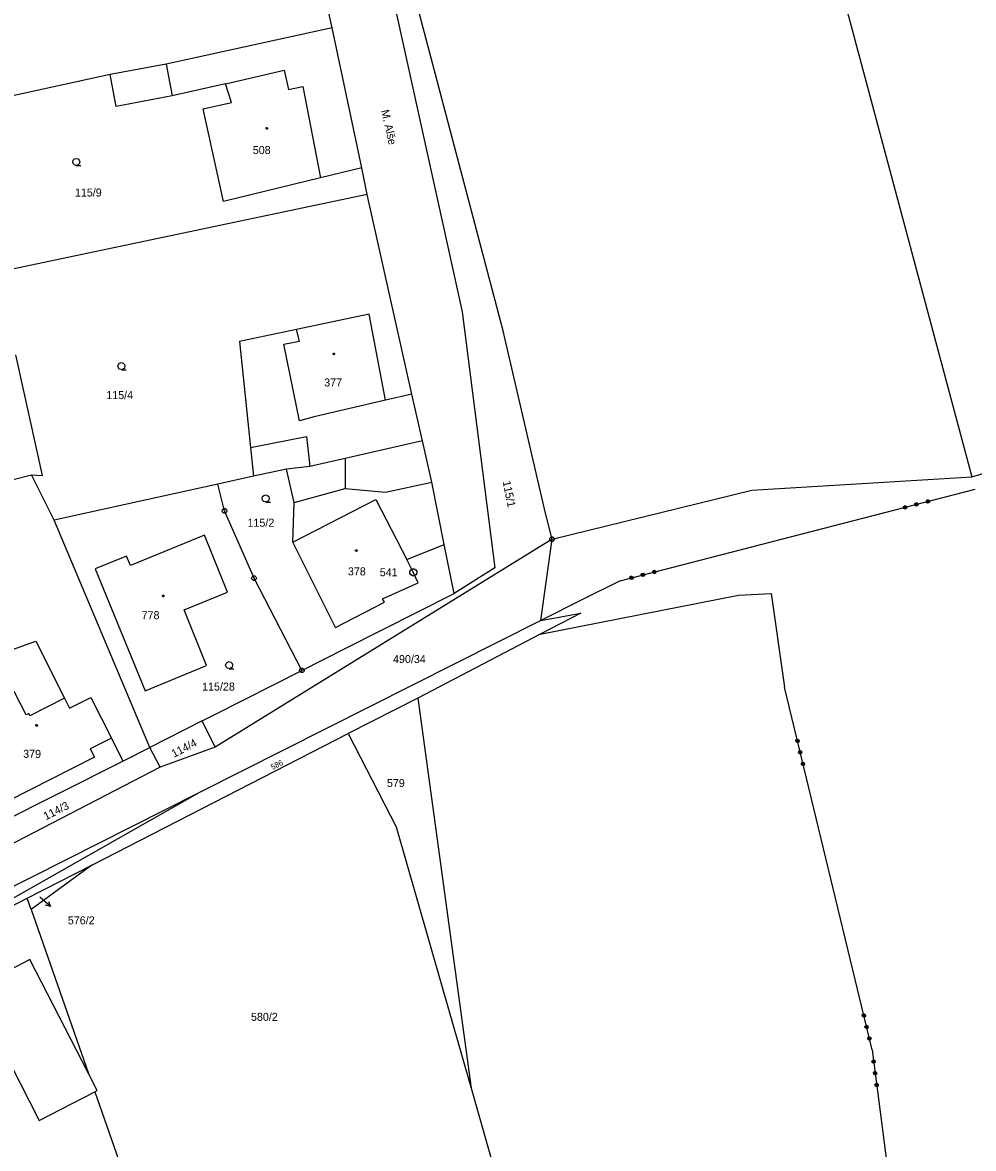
# Model space of a CAD drawing. Extents: x -757994 to -755874, y -1047691 to -1046119.
# Drawn here: x -756280.8 to -756179.9, y -1047176 to -1047056.4 of the extents above; entities that cross this region are included whole.
import ezdxf

# ---------------------------------------------------------------- set-up
doc = ezdxf.new("R2010")
doc.units = 0
doc.layers.add('katastrální mapa', color=7, linetype='Continuous')

msp = doc.modelspace()

# ---------------------------------------------------------------- linework, layer by layer
at = {"layer": 'katastrální mapa'}
for p, q in [((-756249.85, -1047015.96), (-756234.19, -1047087.15)), ((-756202.67, -1047020.16), (-756180.08, -1047104.67)), ((-756229.82, -1047089.16), (-756245.58, -1047029.33)), ((-756247.96, -1047056.98), (-756252.27, -1047037.44)), ((-756247.96, -1047056.98), (-756265.6, -1047060.86)), ((-756244.84, -1047071.85), (-756247.96, -1047056.98)), ((-756271.55, -1047061.96), (-756287.35, -1047065.41)), ((-756265.6, -1047060.86), (-756271.55, -1047061.96)), ((-756270.89, -1047065.34), (-756271.55, -1047061.96)), ((-756265.6, -1047060.86), (-756264.97, -1047064.22)), ((-756259.29, -1047062.94), (-756253.07, -1047061.5)), ((-756253.07, -1047061.5), (-756252.6, -1047063.55)), ((-756259.29, -1047062.94), (-756264.97, -1047064.22)), ((-756258.67, -1047064.93), (-756259.29, -1047062.94)), ((-756252.6, -1047063.55), (-756251.09, -1047063.21)), ((-756251.09, -1047063.21), (-756249.2, -1047072.91)), ((-756264.97, -1047064.22), (-756270.89, -1047065.34)), ((-756261.65, -1047065.6), (-756258.67, -1047064.93)), ((-756259.51, -1047075.42), (-756261.65, -1047065.6)), ((-756244.84, -1047071.85), (-756249.2, -1047072.91)), ((-756244.24, -1047074.68), (-756244.84, -1047071.85)), ((-756249.2, -1047072.91), (-756259.51, -1047075.42)), ((-756244.24, -1047074.68), (-756283.47, -1047082.93)), ((-756239.5, -1047095.88), (-756244.24, -1047074.68)), ((-756244.03, -1047087.38), (-756251.76, -1047089.01)), ((-756242.32, -1047096.54), (-756244.03, -1047087.38)), ((-756234.19, -1047087.15), (-756230.7, -1047114.34)), ((-756251.76, -1047089.01), (-756257.81, -1047090.29)), ((-756251.43, -1047090.26), (-756251.76, -1047089.01)), ((-756225.35, -1047108.38), (-756229.82, -1047089.16)), ((-756257.81, -1047090.29), (-756256.63, -1047101.55)), ((-756253.12, -1047090.57), (-756251.43, -1047090.26)), ((-756251.43, -1047098.73), (-756253.12, -1047090.57)), ((-756278.73, -1047104.51), (-756281.54, -1047091.72)), ((-756242.32, -1047096.54), (-756249.89, -1047098.3)), ((-756239.5, -1047095.88), (-756242.32, -1047096.54)), ((-756238.39, -1047100.85), (-756239.5, -1047095.88)), ((-756249.89, -1047098.3), (-756251.43, -1047098.73)), ((-756180.08, -1047104.67), (-756164.01, -1047099.84)), ((-756256.63, -1047101.55), (-756250.71, -1047100.39)), ((-756250.71, -1047100.39), (-756250.36, -1047103.57)), ((-756238.39, -1047100.85), (-756246.58, -1047102.71)), ((-756237.39, -1047105.24), (-756238.39, -1047100.85)), ((-756256.63, -1047101.55), (-756256.31, -1047104.6)), ((-756250.36, -1047103.57), (-756252.81, -1047103.86)), ((-756246.58, -1047102.71), (-756250.36, -1047103.57)), ((-756246.58, -1047102.71), (-756246.58, -1047105.91)), ((-756299.69, -1047109.45), (-756279.89, -1047104.44)), ((-756277.49, -1047109.26), (-756279.89, -1047104.44)), ((-756279.89, -1047104.44), (-756278.73, -1047104.51)), ((-756256.31, -1047104.6), (-756260.11, -1047105.44)), ((-756252.81, -1047103.86), (-756256.31, -1047104.6)), ((-756252.02, -1047107.4), (-756252.81, -1047103.86)), ((-756203.42, -1047106.09), (-756180.08, -1047104.67)), ((-756260.11, -1047105.44), (-756264.79, -1047106.48)), ((-756259.39, -1047108.28), (-756260.11, -1047105.44)), ((-756252.02, -1047107.4), (-756246.58, -1047105.91)), ((-756246.58, -1047105.91), (-756242.31, -1047106.31)), ((-756242.31, -1047106.31), (-756237.39, -1047105.24)), ((-756236.07, -1047111.85), (-756237.39, -1047105.24)), ((-756224.63, -1047111.29), (-756203.42, -1047106.09)), ((-756217.42, -1047115.69), (-756179.72, -1047105.99)), ((-756264.79, -1047106.48), (-756277.49, -1047109.26)), ((-756252.14, -1047111.6), (-756243.33, -1047107.08)), ((-756252.14, -1047111.6), (-756252.02, -1047107.4)), ((-756243.33, -1047107.08), (-756240.05, -1047113.44)), ((-756259.45, -1047108.28), (-756259.33, -1047108.28)), ((-756256.26, -1047115.43), (-756259.39, -1047108.28)), ((-756224.63, -1047111.29), (-756225.35, -1047108.38)), ((-756267.31, -1047133.39), (-756277.49, -1047109.26)), ((-756261.54, -1047110.86), (-756269.39, -1047114.08)), ((-756259.07, -1047116.91), (-756261.54, -1047110.86)), ((-756224.63, -1047111.29), (-756260.38, -1047133.36)), ((-756247.62, -1047120.65), (-756252.14, -1047111.6)), ((-756240.05, -1047113.44), (-756236.07, -1047111.85)), ((-756235.03, -1047117.04), (-756236.07, -1047111.85)), ((-756225.81, -1047119.92), (-756224.63, -1047111.29)), ((-756224.69, -1047111.29), (-756224.57, -1047111.29)), ((-756269.8, -1047113.09), (-756273.13, -1047114.45)), ((-756269.39, -1047114.08), (-756269.8, -1047113.09)), ((-756273.13, -1047114.45), (-756267.82, -1047127.4)), ((-756239.36, -1047114.79), (-756240.05, -1047113.44)), ((-756230.7, -1047114.34), (-756235.03, -1047117.04)), ((-756256.32, -1047115.43), (-756256.2, -1047115.43)), ((-756251.19, -1047125.22), (-756256.26, -1047115.43)), ((-756239.39, -1047114.79), (-756239.34, -1047114.79)), ((-756238.85, -1047115.93), (-756239.36, -1047114.79)), ((-756217.42, -1047115.69), (-756221.46, -1047117.73)), ((-756263.69, -1047118.8), (-756259.07, -1047116.91)), ((-756242.62, -1047117.63), (-756238.85, -1047115.93)), ((-756247.62, -1047120.65), (-756242.42, -1047117.96)), ((-756246.52, -1047122.86), (-756235.03, -1047117.04)), ((-756242.42, -1047117.96), (-756242.62, -1047117.63)), ((-756225.89, -1047121.38), (-756204.84, -1047117.23)), ((-756221.46, -1047117.73), (-756225.81, -1047119.92)), ((-756204.84, -1047117.23), (-756201.37, -1047117.05)), ((-756201.37, -1047117.05), (-756199.97, -1047126.99)), ((-756261.31, -1047124.68), (-756263.69, -1047118.8)), ((-756221.58, -1047119.13), (-756225.89, -1047121.38)), ((-756225.81, -1047119.92), (-756221.58, -1047119.13)), ((-756225.81, -1047119.92), (-756262.12, -1047138.23)), ((-756225.89, -1047121.38), (-756238.89, -1047128.15)), ((-756284.47, -1047123.91), (-756279.43, -1047122.12)), ((-756279.43, -1047122.12), (-756276.37, -1047128.16)), ((-756251.19, -1047125.22), (-756246.52, -1047122.86)), ((-756267.82, -1047127.4), (-756261.31, -1047124.68)), ((-756254.21, -1047126.75), (-756251.19, -1047125.22)), ((-756251.25, -1047125.22), (-756251.13, -1047125.22)), ((-756280.45, -1047129.94), (-756281.71, -1047127.45)), ((-756260.49, -1047129.94), (-756254.21, -1047126.75)), ((-756190.66, -1047165.51), (-756199.97, -1047126.99)), ((-756276.37, -1047128.16), (-756280.06, -1047130.03)), ((-756276.37, -1047128.16), (-756275.84, -1047129.21)), ((-756275.84, -1047129.21), (-756273.59, -1047128.08)), ((-756273.59, -1047128.08), (-756271.41, -1047132.41)), ((-756238.89, -1047128.15), (-756246.27, -1047131.93)), ((-756238.89, -1047128.15), (-756233.22, -1047169.59)), ((-756280.18, -1047129.8), (-756280.45, -1047129.94)), ((-756280.06, -1047130.03), (-756280.18, -1047129.8)), ((-756261.78, -1047130.59), (-756260.49, -1047129.94)), ((-756261.78, -1047130.59), (-756267.31, -1047133.39)), ((-756260.38, -1047133.36), (-756261.78, -1047130.59)), ((-756271.41, -1047132.41), (-756273.65, -1047133.55)), ((-756273.49, -1047145.89), (-756246.27, -1047131.93)), ((-756271.41, -1047132.41), (-756270.19, -1047134.84)), ((-756246.27, -1047131.93), (-756241.17, -1047141.84)), ((-756273.65, -1047133.55), (-756273.2, -1047134.44)), ((-756270.19, -1047134.84), (-756267.31, -1047133.39)), ((-756266.24, -1047135.5), (-756267.31, -1047133.39)), ((-756260.38, -1047133.36), (-756266.24, -1047135.5)), ((-756285.22, -1047142.39), (-756270.19, -1047134.84)), ((-756273.2, -1047134.44), (-756282.4, -1047139.1)), ((-756266.24, -1047135.5), (-756284.32, -1047144.85)), ((-756262.12, -1047138.23), (-756286.93, -1047150.74)), ((-756262.12, -1047138.23), (-756282.45, -1047149.77)), ((-756241.17, -1047141.84), (-756233.22, -1047169.59)), ((-756280.35, -1047149.41), (-756273.49, -1047145.89)), ((-756273.49, -1047145.89), (-756279.93, -1047150.62)), ((-756283.88, -1047151.22), (-756280.35, -1047149.41)), ((-756279.93, -1047150.62), (-756280.35, -1047149.41)), ((-756277.87, -1047150.28), (-756279.01, -1047149.31)), ((-756279.93, -1047150.62), (-756273.84, -1047168.02)), ((-756280.05, -1047155.93), (-756284.43, -1047158.17)), ((-756273.84, -1047168.02), (-756280.05, -1047155.93)), ((-756283.16, -1047165.02), (-756279.06, -1047173)), ((-756190.66, -1047165.51), (-756181.38, -1047237.16)), ((-756272.91, -1047169.83), (-756273.84, -1047168.02)), ((-756233.22, -1047169.59), (-756230.54, -1047178.96)), ((-756279.06, -1047173), (-756273.16, -1047169.96)), ((-756273.16, -1047169.96), (-756272.91, -1047169.83)), ((-756273.16, -1047169.96), (-756267.97, -1047184.79))]:
    msp.add_line(p, q, dxfattribs=at)
for points in [[(-756254.91, -1047067.58), (-756254.86, -1047067.59), (-756254.84, -1047067.63), (-756254.83, -1047067.66), (-756254.84, -1047067.71), (-756254.88, -1047067.74), (-756254.91, -1047067.75), (-756254.96, -1047067.73), (-756254.99, -1047067.7), (-756255, -1047067.66), (-756254.99, -1047067.62), (-756254.95, -1047067.58)], [(-756247.8, -1047091.52), (-756247.75, -1047091.53), (-756247.73, -1047091.58), (-756247.72, -1047091.61), (-756247.73, -1047091.66), (-756247.77, -1047091.69), (-756247.8, -1047091.7), (-756247.85, -1047091.68), (-756247.88, -1047091.65), (-756247.89, -1047091.61), (-756247.88, -1047091.57), (-756247.84, -1047091.53)], [(-756259.32, -1047108.04), (-756259.19, -1047108.13), (-756259.14, -1047108.28), (-756259.19, -1047108.42), (-756259.32, -1047108.51), (-756259.47, -1047108.51), (-756259.6, -1047108.42), (-756259.65, -1047108.28), (-756259.6, -1047108.13), (-756259.47, -1047108.04)], [(-756224.55, -1047111.05), (-756224.43, -1047111.14), (-756224.38, -1047111.29), (-756224.43, -1047111.43), (-756224.55, -1047111.52), (-756224.71, -1047111.52), (-756224.84, -1047111.43), (-756224.89, -1047111.29), (-756224.84, -1047111.14), (-756224.71, -1047111.05)], [(-756245.4, -1047112.41), (-756245.35, -1047112.42), (-756245.33, -1047112.46), (-756245.32, -1047112.49), (-756245.33, -1047112.53), (-756245.36, -1047112.57), (-756245.4, -1047112.58), (-756245.45, -1047112.56), (-756245.48, -1047112.53), (-756245.49, -1047112.49), (-756245.48, -1047112.45), (-756245.44, -1047112.41)], [(-756239.27, -1047114.43), (-756239.1, -1047114.53), (-756239, -1047114.7), (-756239, -1047114.89), (-756239.1, -1047115.06), (-756239.27, -1047115.16), (-756239.46, -1047115.16), (-756239.63, -1047115.06), (-756239.73, -1047114.89), (-756239.73, -1047114.7), (-756239.63, -1047114.53), (-756239.46, -1047114.43)], [(-756256.19, -1047115.19), (-756256.06, -1047115.28), (-756256.01, -1047115.43), (-756256.06, -1047115.57), (-756256.19, -1047115.66), (-756256.34, -1047115.66), (-756256.47, -1047115.57), (-756256.52, -1047115.43), (-756256.47, -1047115.28), (-756256.34, -1047115.19)], [(-756265.9, -1047117.23), (-756265.85, -1047117.24), (-756265.83, -1047117.28), (-756265.82, -1047117.31), (-756265.83, -1047117.36), (-756265.86, -1047117.39), (-756265.9, -1047117.4), (-756265.95, -1047117.38), (-756265.98, -1047117.35), (-756265.99, -1047117.31), (-756265.98, -1047117.27), (-756265.94, -1047117.23)], [(-756251.11, -1047124.98), (-756250.99, -1047125.07), (-756250.94, -1047125.22), (-756250.99, -1047125.36), (-756251.11, -1047125.45), (-756251.27, -1047125.45), (-756251.4, -1047125.36), (-756251.45, -1047125.22), (-756251.4, -1047125.07), (-756251.27, -1047124.98)], [(-756279.34, -1047130.97), (-756279.29, -1047130.98), (-756279.26, -1047131.02), (-756279.25, -1047131.05), (-756279.26, -1047131.1), (-756279.3, -1047131.13), (-756279.34, -1047131.14), (-756279.39, -1047131.12), (-756279.42, -1047131.09), (-756279.43, -1047131.05), (-756279.42, -1047131.01), (-756279.38, -1047130.97)]]:
    msp.add_lwpolyline(points, close=True, dxfattribs=at)
for points in [[(-756275.13, -1047071.59), (-756275.32, -1047071.54), (-756275.46, -1047071.41), (-756275.51, -1047071.22), (-756275.46, -1047071.03), (-756275.32, -1047070.9), (-756275.14, -1047070.85), (-756274.95, -1047070.9), (-756274.82, -1047071.03), (-756274.77, -1047071.23), (-756274.82, -1047071.42), (-756274.95, -1047071.55), (-756275.14, -1047071.6), (-756274.64, -1047071.6)], [(-756270.34, -1047093.28), (-756270.53, -1047093.23), (-756270.67, -1047093.1), (-756270.72, -1047092.91), (-756270.67, -1047092.73), (-756270.53, -1047092.59), (-756270.35, -1047092.54), (-756270.16, -1047092.59), (-756270.02, -1047092.73), (-756269.98, -1047092.92), (-756270.02, -1047093.11), (-756270.16, -1047093.24), (-756270.35, -1047093.29), (-756269.85, -1047093.29)], [(-756255.02, -1047107.33), (-756255.21, -1047107.28), (-756255.35, -1047107.15), (-756255.4, -1047106.96), (-756255.35, -1047106.77), (-756255.21, -1047106.64), (-756255.03, -1047106.59), (-756254.84, -1047106.64), (-756254.71, -1047106.77), (-756254.66, -1047106.97), (-756254.71, -1047107.16), (-756254.84, -1047107.29), (-756255.03, -1047107.34), (-756254.53, -1047107.34)], [(-756185.92, -1047107.42), (-756185.8, -1047107.49), (-756185.77, -1047107.62), (-756185.84, -1047107.73), (-756185.97, -1047107.77), (-756186.08, -1047107.7), (-756186.12, -1047107.57), (-756186.05, -1047107.45), (-756185.92, -1047107.42), (-756185.92, -1047107.44), (-756186.03, -1047107.47), (-756186.06, -1047107.52), (-756185.87, -1047107.47), (-756185.82, -1047107.5), (-756186.09, -1047107.57), (-756186.08, -1047107.61), (-756185.81, -1047107.54), (-756185.8, -1047107.57), (-756186.07, -1047107.64), (-756186.06, -1047107.68), (-756185.79, -1047107.61), (-756185.82, -1047107.66), (-756186.01, -1047107.71), (-756185.96, -1047107.74), (-756185.85, -1047107.71)], [(-756184.7, -1047107.11), (-756184.59, -1047107.17), (-756184.55, -1047107.31), (-756184.62, -1047107.42), (-756184.75, -1047107.45), (-756184.87, -1047107.39), (-756184.9, -1047107.26), (-756184.83, -1047107.14), (-756184.7, -1047107.11), (-756184.72, -1047107.13), (-756184.83, -1047107.16), (-756184.85, -1047107.21), (-756184.67, -1047107.16), (-756184.62, -1047107.19), (-756184.87, -1047107.25), (-756184.86, -1047107.29), (-756184.61, -1047107.23), (-756184.6, -1047107.27), (-756184.85, -1047107.33), (-756184.85, -1047107.37), (-756184.59, -1047107.31), (-756184.6, -1047107.35), (-756184.8, -1047107.4), (-756184.77, -1047107.43), (-756184.65, -1047107.4)], [(-756187.13, -1047107.73), (-756187.02, -1047107.8), (-756186.98, -1047107.93), (-756187.05, -1047108.05), (-756187.18, -1047108.08), (-756187.3, -1047108.01), (-756187.33, -1047107.88), (-756187.26, -1047107.77), (-756187.13, -1047107.73), (-756187.12, -1047107.75), (-756187.24, -1047107.78), (-756187.27, -1047107.83), (-756187.07, -1047107.78), (-756187.04, -1047107.81), (-756187.3, -1047107.88), (-756187.29, -1047107.92), (-756187.03, -1047107.85), (-756187.02, -1047107.89), (-756187.27, -1047107.95), (-756187.26, -1047107.99), (-756187.01, -1047107.93), (-756187.02, -1047107.97), (-756187.23, -1047108.03), (-756187.18, -1047108.06), (-756187.05, -1047108.02)], [(-756213.76, -1047114.58), (-756213.64, -1047114.65), (-756213.61, -1047114.78), (-756213.67, -1047114.9), (-756213.81, -1047114.93), (-756213.92, -1047114.86), (-756213.95, -1047114.73), (-756213.89, -1047114.62), (-756213.76, -1047114.58), (-756213.77, -1047114.61), (-756213.89, -1047114.64), (-756213.91, -1047114.68), (-756213.72, -1047114.63), (-756213.67, -1047114.66), (-756213.92, -1047114.73), (-756213.91, -1047114.77), (-756213.66, -1047114.7), (-756213.65, -1047114.74), (-756213.9, -1047114.81), (-756213.9, -1047114.85), (-756213.65, -1047114.78), (-756213.66, -1047114.82), (-756213.86, -1047114.88), (-756213.82, -1047114.91), (-756213.71, -1047114.88)], [(-756216.19, -1047115.21), (-756216.07, -1047115.28), (-756216.04, -1047115.41), (-756216.11, -1047115.52), (-756216.24, -1047115.56), (-756216.35, -1047115.49), (-756216.39, -1047115.36), (-756216.32, -1047115.24), (-756216.19, -1047115.21), (-756216.18, -1047115.23), (-756216.29, -1047115.26), (-756216.32, -1047115.3), (-756216.13, -1047115.25), (-756216.09, -1047115.29), (-756216.35, -1047115.35), (-756216.34, -1047115.39), (-756216.08, -1047115.33), (-756216.07, -1047115.36), (-756216.33, -1047115.43), (-756216.32, -1047115.47), (-756216.06, -1047115.4), (-756216.07, -1047115.45), (-756216.28, -1047115.5), (-756216.24, -1047115.53), (-756216.1, -1047115.5)], [(-756214.97, -1047114.89), (-756214.86, -1047114.96), (-756214.82, -1047115.09), (-756214.89, -1047115.21), (-756215.02, -1047115.24), (-756215.14, -1047115.17), (-756215.17, -1047115.04), (-756215.1, -1047114.93), (-756214.97, -1047114.89), (-756214.97, -1047114.92), (-756215.09, -1047114.95), (-756215.12, -1047114.99), (-756214.92, -1047114.94), (-756214.87, -1047114.97), (-756215.14, -1047115.04), (-756215.13, -1047115.08), (-756214.86, -1047115.01), (-756214.85, -1047115.05), (-756215.12, -1047115.12), (-756215.11, -1047115.16), (-756214.84, -1047115.09), (-756214.87, -1047115.14), (-756215.07, -1047115.19), (-756215.02, -1047115.22), (-756214.9, -1047115.19)], [(-756258.9, -1047125.03), (-756259.09, -1047124.98), (-756259.23, -1047124.85), (-756259.28, -1047124.66), (-756259.23, -1047124.48), (-756259.09, -1047124.34), (-756258.91, -1047124.29), (-756258.72, -1047124.34), (-756258.59, -1047124.48), (-756258.54, -1047124.67), (-756258.59, -1047124.86), (-756258.72, -1047124.99), (-756258.91, -1047125.04), (-756258.41, -1047125.04)], [(-756198.76, -1047132.67), (-756198.69, -1047132.55), (-756198.56, -1047132.52), (-756198.45, -1047132.59), (-756198.41, -1047132.72), (-756198.48, -1047132.84), (-756198.62, -1047132.87), (-756198.73, -1047132.8), (-756198.76, -1047132.67), (-756198.74, -1047132.68), (-756198.71, -1047132.8), (-756198.66, -1047132.82), (-756198.71, -1047132.64), (-756198.68, -1047132.59), (-756198.62, -1047132.84), (-756198.58, -1047132.83), (-756198.64, -1047132.58), (-756198.6, -1047132.57), (-756198.54, -1047132.82), (-756198.5, -1047132.82), (-756198.56, -1047132.56), (-756198.52, -1047132.57), (-756198.47, -1047132.77), (-756198.44, -1047132.74), (-756198.46, -1047132.62)], [(-756198.47, -1047133.89), (-756198.4, -1047133.77), (-756198.27, -1047133.74), (-756198.15, -1047133.81), (-756198.12, -1047133.94), (-756198.19, -1047134.06), (-756198.32, -1047134.09), (-756198.44, -1047134.02), (-756198.47, -1047133.89), (-756198.45, -1047133.89), (-756198.42, -1047134.01), (-756198.37, -1047134.04), (-756198.42, -1047133.84), (-756198.39, -1047133.79), (-756198.32, -1047134.06), (-756198.28, -1047134.06), (-756198.35, -1047133.78), (-756198.31, -1047133.77), (-756198.24, -1047134.05), (-756198.21, -1047134.04), (-756198.27, -1047133.76), (-756198.22, -1047133.79), (-756198.18, -1047133.99), (-756198.15, -1047133.94), (-756198.17, -1047133.82)], [(-756198.17, -1047135.11), (-756198.1, -1047134.99), (-756197.97, -1047134.96), (-756197.86, -1047135.03), (-756197.82, -1047135.16), (-756197.89, -1047135.28), (-756198.03, -1047135.31), (-756198.14, -1047135.24), (-756198.17, -1047135.11), (-756198.15, -1047135.1), (-756198.13, -1047135.22), (-756198.08, -1047135.25), (-756198.12, -1047135.05), (-756198.09, -1047135.01), (-756198.03, -1047135.28), (-756197.99, -1047135.27), (-756198.05, -1047135.01), (-756198.01, -1047134.99), (-756197.95, -1047135.25), (-756197.91, -1047135.24), (-756197.98, -1047134.98), (-756197.93, -1047135), (-756197.88, -1047135.21), (-756197.85, -1047135.16), (-756197.88, -1047135.03)], [(-756278.09, -1047149.77), (-756277.87, -1047150.28), (-756278.41, -1047150.15)], [(-756191.71, -1047161.83), (-756191.64, -1047161.72), (-756191.51, -1047161.68), (-756191.4, -1047161.75), (-756191.37, -1047161.88), (-756191.44, -1047162), (-756191.57, -1047162.03), (-756191.68, -1047161.96), (-756191.71, -1047161.83), (-756191.69, -1047161.84), (-756191.66, -1047161.96), (-756191.62, -1047161.98), (-756191.66, -1047161.8), (-756191.63, -1047161.75), (-756191.57, -1047162), (-756191.53, -1047161.99), (-756191.59, -1047161.74), (-756191.55, -1047161.73), (-756191.49, -1047161.98), (-756191.45, -1047161.98), (-756191.51, -1047161.72), (-756191.47, -1047161.73), (-756191.42, -1047161.93), (-756191.39, -1047161.9), (-756191.42, -1047161.78)], [(-756191.42, -1047163.05), (-756191.35, -1047162.93), (-756191.22, -1047162.9), (-756191.1, -1047162.97), (-756191.07, -1047163.1), (-756191.14, -1047163.22), (-756191.27, -1047163.25), (-756191.39, -1047163.18), (-756191.42, -1047163.05), (-756191.4, -1047163.05), (-756191.37, -1047163.17), (-756191.32, -1047163.2), (-756191.37, -1047163), (-756191.34, -1047162.95), (-756191.27, -1047163.23), (-756191.24, -1047163.22), (-756191.3, -1047162.94), (-756191.26, -1047162.93), (-756191.2, -1047163.21), (-756191.16, -1047163.2), (-756191.22, -1047162.92), (-756191.17, -1047162.95), (-756191.13, -1047163.15), (-756191.1, -1047163.1), (-756191.13, -1047162.98)], [(-756191.12, -1047164.27), (-756191.05, -1047164.15), (-756190.92, -1047164.12), (-756190.81, -1047164.19), (-756190.78, -1047164.32), (-756190.85, -1047164.44), (-756190.98, -1047164.47), (-756191.09, -1047164.4), (-756191.12, -1047164.27), (-756191.11, -1047164.26), (-756191.08, -1047164.38), (-756191.03, -1047164.41), (-756191.08, -1047164.21), (-756191.04, -1047164.17), (-756190.98, -1047164.44), (-756190.94, -1047164.43), (-756191, -1047164.17), (-756190.97, -1047164.15), (-756190.9, -1047164.41), (-756190.87, -1047164.4), (-756190.93, -1047164.14), (-756190.88, -1047164.16), (-756190.83, -1047164.37), (-756190.8, -1047164.33), (-756190.84, -1047164.19)], [(-756190.33, -1047166.79), (-756190.41, -1047166.9), (-756190.55, -1047166.92), (-756190.65, -1047166.84), (-756190.67, -1047166.7), (-756190.59, -1047166.59), (-756190.46, -1047166.58), (-756190.35, -1047166.66), (-756190.33, -1047166.79), (-756190.35, -1047166.8), (-756190.37, -1047166.68), (-756190.41, -1047166.65), (-756190.39, -1047166.85), (-756190.42, -1047166.88), (-756190.46, -1047166.61), (-756190.5, -1047166.62), (-756190.46, -1047166.88), (-756190.5, -1047166.89), (-756190.54, -1047166.63), (-756190.57, -1047166.63), (-756190.54, -1047166.9), (-756190.58, -1047166.88), (-756190.61, -1047166.66), (-756190.65, -1047166.7), (-756190.63, -1047166.84)], [(-756190.17, -1047168.04), (-756190.25, -1047168.14), (-756190.39, -1047168.16), (-756190.49, -1047168.08), (-756190.51, -1047167.95), (-756190.43, -1047167.84), (-756190.29, -1047167.82), (-756190.19, -1047167.9), (-756190.17, -1047168.04), (-756190.19, -1047168.04), (-756190.21, -1047167.92), (-756190.25, -1047167.88), (-756190.23, -1047168.08), (-756190.26, -1047168.13), (-756190.3, -1047167.85), (-756190.34, -1047167.85), (-756190.3, -1047168.13), (-756190.34, -1047168.14), (-756190.38, -1047167.86), (-756190.42, -1047167.86), (-756190.38, -1047168.14), (-756190.42, -1047168.11), (-756190.45, -1047167.91), (-756190.48, -1047167.95), (-756190.47, -1047168.07)], [(-756190.01, -1047169.28), (-756190.09, -1047169.39), (-756190.23, -1047169.41), (-756190.33, -1047169.32), (-756190.35, -1047169.19), (-756190.27, -1047169.08), (-756190.13, -1047169.07), (-756190.03, -1047169.15), (-756190.01, -1047169.28), (-756190.03, -1047169.27), (-756190.05, -1047169.15), (-756190.09, -1047169.12), (-756190.07, -1047169.31), (-756190.1, -1047169.36), (-756190.14, -1047169.1), (-756190.17, -1047169.1), (-756190.14, -1047169.36), (-756190.18, -1047169.37), (-756190.21, -1047169.11), (-756190.25, -1047169.11), (-756190.22, -1047169.37), (-756190.26, -1047169.35), (-756190.29, -1047169.15), (-756190.33, -1047169.18), (-756190.31, -1047169.3)]]:
    msp.add_lwpolyline(points, dxfattribs=at)

# ---------------------------------------------------------------- texts
for s, height, rotation, p in [('M. Alše', 0.85, 282.6974, (-756242.78, -1047065.78)), ('115/1', 0.85, 281.3223, (-756229.88, -1047105.17)), ('114/4', 0.85, 27.502, (-756264.76, -1047134.5)), ('586', 0.595, 26.6425, (-756254.31, -1047135.8)), ('114/3', 0.85, 26.6998, (-756278.36, -1047141.14))]:
    msp.add_text(s, height=height, rotation=rotation, dxfattribs=at).set_placement(p)
for s, height, p in [('508', 0.85, (-756256.4, -1047070.39)), ('115/9', 0.85, (-756275.28, -1047074.9)), ('377', 0.85, (-756248.82, -1047095.07)), ('115/4', 0.85, (-756271.95, -1047096.41)), ('115/2', 0.85, (-756256.96, -1047109.96)), ('378', 0.85, (-756246.3, -1047115.13)), ('541', 0.85, (-756242.92, -1047115.22)), ('778', 0.85, (-756268.2, -1047119.78)), ('490/34', 0.85, (-756241.51, -1047124.44)), ('115/28', 0.85, (-756261.78, -1047127.36)), ('379', 0.85, (-756280.77, -1047134.5)), ('579', 0.85, (-756242.16, -1047137.6)), ('576/2', 0.05, (-756279, -1047149.31)), ('576/2', 0.85, (-756276.03, -1047152.18)), ('580/2', 0.85, (-756256.59, -1047162.43))]:
    msp.add_text(s, height=height, dxfattribs=at).set_placement(p)

doc.saveas('drawing.dxf')
